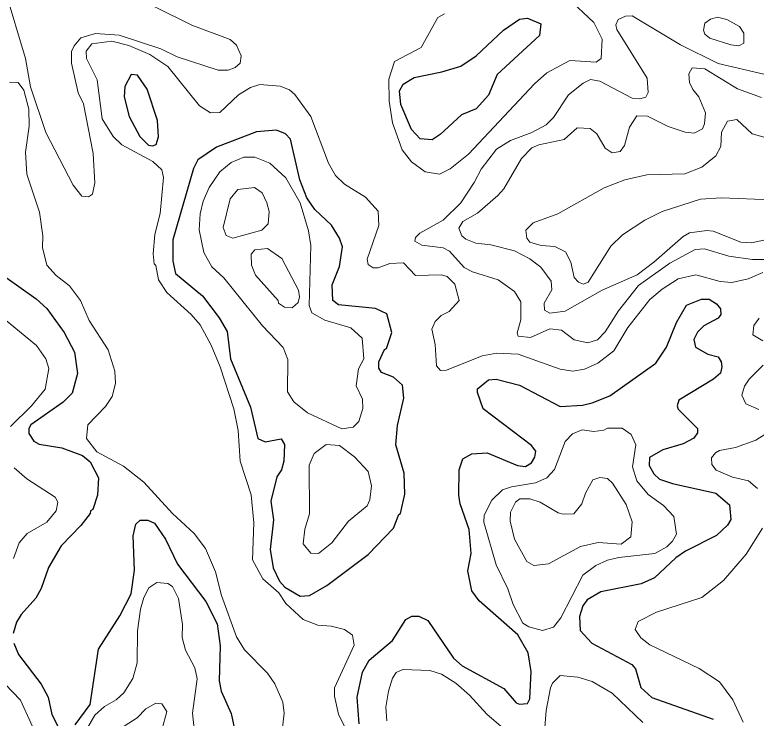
# Model space of a CAD drawing. Extents: x 763.2 to 816.8, y 7896.5 to 7952.7.
# Drawn here: x 783.297 to 786.157, y 7918.336 to 7921.048 of the extents above; entities that cross this region are included whole.
import ezdxf

# ---------------------------------------------------------------- set-up
doc = ezdxf.new("R2010")
doc.units = 0
doc.header["$LTSCALE"] = 0.064
doc.layers.add('1', color=7, linetype='Continuous', lineweight=25)
doc.layers.add('2', color=7, linetype='Continuous', lineweight=13)

msp = doc.modelspace()

# ---------------------------------------------------------------- linework, layer by layer
at = {"layer": '1'}
for points in [[(785.0175, 7920.8491), (785.0774, 7920.8891), (785.1823, 7920.9887), (785.244, 7921.031), (785.2751, 7921.0345), (785.3264, 7921.013), (785.3208, 7920.9678), (785.1579, 7920.8169), (785.125, 7920.7381), (785.0764, 7920.6845), (785.0198, 7920.6623), (784.9385, 7920.5857), (784.9066, 7920.5661), (784.861, 7920.5696), (784.8277, 7920.6053), (784.7864, 7920.7013), (784.7814, 7920.7546), (784.7952, 7920.78), (784.8372, 7920.8062), (784.9449, 7920.8276)], [(783.8475, 7920.6395), (783.8079, 7920.761), (783.7709, 7920.8155), (783.7462, 7920.8174), (783.7217, 7920.7709), (783.7197, 7920.7316), (783.7378, 7920.656), (783.7792, 7920.5781), (783.8124, 7920.545), (783.828, 7920.542), (783.8425, 7920.547), (783.8509, 7920.5772)], [(784.8023, 7919.1995), (784.7994, 7919.2804), (784.7667, 7919.3895), (784.7733, 7919.4637), (784.7974, 7919.5698), (784.7928, 7919.6201), (784.7581, 7919.651), (784.7119, 7919.668), (784.7008, 7919.6847), (784.7012, 7919.7092), (784.7234, 7919.7566), (784.7313, 7919.7604), (784.7513, 7919.8229), (784.7318, 7919.8952), (784.6885, 7919.9155), (784.5455, 7919.9288), (784.5237, 7919.9456), (784.5211, 7920.0067), (784.5497, 7920.0775), (784.5607, 7920.153), (784.5494, 7920.1867), (784.5187, 7920.237), (784.4543, 7920.2969), (784.4239, 7920.3413), (784.3969, 7920.4112), (784.3608, 7920.5685), (784.3419, 7920.5883), (784.3071, 7920.6024), (784.2298, 7920.596), (784.0747, 7920.5368), (784.003, 7920.488), (783.9868, 7920.4545), (783.9072, 7920.1793), (783.9073, 7920.098), (783.9174, 7920.0502), (784.0208, 7919.9642), (784.086, 7919.8794), (784.1168, 7919.8264), (784.1292, 7919.721), (784.2058, 7919.5351), (784.2352, 7919.414), (784.2625, 7919.4015), (784.3253, 7919.4125), (784.3371, 7919.3903), (784.3356, 7919.3265), (784.3261, 7919.2936), (784.3079, 7919.2656), (784.2851, 7919.1728), (784.2945, 7919.0998), (784.282, 7918.9857), (784.2944, 7918.9149), (784.3186, 7918.8639), (784.3393, 7918.8409), (784.3975, 7918.8065), (784.4335, 7918.8084), (784.5012, 7918.8469), (784.6609, 7918.9669), (784.7584, 7919.0677), (784.778, 7919.121), (784.7848, 7919.1253)]]:
    msp.add_lwpolyline(points, close=True, dxfattribs=at)
for points in [[(783.2634, 7920.0352), (783.3799, 7919.9529), (783.4209, 7919.915), (783.4882, 7919.823), (783.5281, 7919.7464), (783.5386, 7919.6651), (783.5179, 7919.5887), (783.484, 7919.5537), (783.3593, 7919.4663), (783.3515, 7919.4522), (783.3516, 7919.4332), (783.3708, 7919.4036), (783.3912, 7919.3921), (783.4788, 7919.3783), (783.5578, 7919.3489), (783.5875, 7919.3245), (783.6205, 7919.2621), (783.6159, 7919.1958), (783.5981, 7919.1407), (783.5886, 7919.1347), (783.5875, 7919.1248), (783.5523, 7919.078), (783.4759, 7918.9995), (783.4269, 7918.9161), (783.3993, 7918.835), (783.3779, 7918.7978), (783.3219, 7918.7356), (783.3037, 7918.7055), (783.2905, 7918.6618)], [(785.0571, 7918.9707), (785.0494, 7919.0627), (785.0149, 7919.1622), (785.0098, 7919.1958), (785.0114, 7919.2937), (785.0249, 7919.3354), (785.0607, 7919.3551), (785.1191, 7919.3584), (785.2366, 7919.3099), (785.2676, 7919.3062), (785.2905, 7919.3197), (785.3036, 7919.3421), (785.3068, 7919.3657), (785.2898, 7919.3869), (785.1035, 7919.5284), (785.0821, 7919.5908), (785.0826, 7919.6055), (785.1242, 7919.6398), (785.1534, 7919.6425), (785.244, 7919.62), (785.4009, 7919.5377), (785.4865, 7919.542), (785.5248, 7919.551), (785.5925, 7919.5787), (785.7699, 7919.7049), (785.811, 7919.7663), (785.8502, 7919.8613), (785.8882, 7919.9274), (785.9466, 7919.9512), (785.9761, 7919.9517), (786.0038, 7919.9336), (786.02, 7919.9138), (786.0202, 7919.8917), (786.0101, 7919.8777), (785.9547, 7919.8481), (785.9308, 7919.824), (785.9171, 7919.7958), (785.9227, 7919.7656), (785.9705, 7919.7385), (786.0099, 7919.7282), (786.0215, 7919.7094), (786.0244, 7919.6907), (786.019, 7919.6655), (785.9927, 7919.6421), (785.8581, 7919.5618), (785.8518, 7919.5402), (785.8557, 7919.5264), (785.9308, 7919.4526), (785.9313, 7919.4358), (785.916, 7919.4156), (785.8758, 7919.393), (785.797, 7919.3698), (785.7456, 7919.3408), (785.7443, 7919.3092), (785.7624, 7919.278), (785.7836, 7919.2571), (785.8342, 7919.2398), (786.0012, 7919.203), (786.0546, 7919.1579), (786.0597, 7919.1014), (786.046, 7919.0802), (786.0043, 7919.0401), (785.8841, 7918.9795), (785.8471, 7918.9537), (785.7642, 7918.8763), (785.714, 7918.8538), (785.5577, 7918.8228), (785.5049, 7918.7915), (785.4884, 7918.769), (785.4753, 7918.7275), (785.4777, 7918.6733), (785.5225, 7918.6244), (785.6779, 7918.5419), (785.6918, 7918.5256), (785.7122, 7918.4542), (785.7542, 7918.4153), (785.9908, 7918.3312)], [(783.5302, 7918.3101), (783.588, 7918.3881), (783.6197, 7918.6013), (783.7025, 7918.7307), (783.7457, 7918.8146), (783.7589, 7918.9058), (783.7543, 7919.038), (783.7639, 7919.0831), (783.7804, 7919.0988), (783.8103, 7919.0984), (783.8362, 7919.0879), (783.8791, 7919.0262), (783.9251, 7918.9296), (784.0346, 7918.7856), (784.0776, 7918.6996), (784.0893, 7918.614), (784.085, 7918.4792), (784.093, 7918.4391), (784.1322, 7918.3535), (784.15, 7918.2681)], [(785.2752, 7918.3923), (785.284, 7918.4105), (785.289, 7918.5158), (785.2774, 7918.5877), (785.2376, 7918.6571), (785.0883, 7918.7886), (785.0601, 7918.8271), (785.0443, 7918.9033), (785.0571, 7918.9707)], [(784.6256, 7918.3133), (784.6174, 7918.4165), (784.6388, 7918.5126), (784.6641, 7918.5591), (784.7544, 7918.6348), (784.8052, 7918.7164), (784.829, 7918.7288), (784.8561, 7918.7289), (784.8902, 7918.7116), (784.989, 7918.5669)], [(783.2937, 7918.6245), (783.3109, 7918.5805), (783.3991, 7918.4661), (783.426, 7918.4168), (783.4396, 7918.3496), (783.4664, 7918.2991)], [(784.989, 7918.5669), (785.0229, 7918.5368), (785.1837, 7918.4496), (785.2318, 7918.3945), (785.2444, 7918.3889), (785.2752, 7918.3923)]]:
    msp.add_lwpolyline(points, dxfattribs=at)
at = {"layer": '2'}
for points in [[(783.2596, 7921.1421), (783.3381, 7920.8794), (783.3581, 7920.7703), (783.4168, 7920.5941), (783.5217, 7920.3909), (783.5564, 7920.3486), (783.582, 7920.3454), (783.5967, 7920.3557), (783.6062, 7920.3995), (783.5996, 7920.5131), (783.5618, 7920.7044), (783.5415, 7920.7462), (783.5159, 7920.8608), (783.5163, 7920.9058), (783.5258, 7920.9281), (783.5522, 7920.959), (783.6086, 7920.9757), (783.6992, 7920.9692), (783.8602, 7920.9166), (783.9241, 7920.885), (784.0818, 7920.8343), (784.1205, 7920.8343), (784.1472, 7920.8448), (784.1665, 7920.8615), (784.1699, 7920.8895), (784.1524, 7920.9302), (784.128, 7920.953), (783.9801, 7921.0078), (783.8368, 7921.0784)], [(784.9545, 7921.0511), (784.9293, 7921.0378), (784.8648, 7920.9215), (784.7613, 7920.8678), (784.7402, 7920.7992), (784.7419, 7920.715), (784.7536, 7920.6315), (784.7916, 7920.5264), (784.8278, 7920.4805), (784.8801, 7920.4417), (784.9351, 7920.4334), (784.9763, 7920.4535), (785.0474, 7920.5105), (785.3023, 7920.7817), (785.3494, 7920.8237), (785.4387, 7920.8718), (785.5392, 7920.8656), (785.5596, 7920.8787), (785.5633, 7920.9534), (785.5304, 7921.0181), (785.4298, 7921.114)], [(786.1864, 7920.8182), (786.0109, 7920.8594), (785.8653, 7920.9316), (785.6787, 7921.0442), (785.6531, 7921.043), (785.6252, 7921.0301), (785.6162, 7921.0089), (785.6191, 7920.9908), (785.7359, 7920.8027), (785.741, 7920.7478), (785.7315, 7920.7302), (785.7082, 7920.7234), (785.6785, 7920.7257), (785.5544, 7920.7921), (785.5183, 7920.7979), (785.49, 7920.7841), (785.4332, 7920.7384), (785.3756, 7920.6514), (785.3472, 7920.6228), (785.2921, 7920.5934), (785.2092, 7920.5634), (785.1555, 7920.5296), (785.0958, 7920.4525), (785.0697, 7920.4009), (785.0174, 7920.3227), (784.9495, 7920.2563), (784.8597, 7920.206), (784.8427, 7920.1889), (784.8407, 7920.175), (784.8667, 7920.1588), (784.9495, 7920.1486), (784.9746, 7920.1359), (785.03, 7920.0733), (785.0623, 7920.0563), (785.1619, 7920.026), (785.2246, 7919.9812), (785.2488, 7919.9409), (785.2497, 7919.8711), (785.2348, 7919.8209), (785.2388, 7919.8086), (785.286, 7919.8037), (785.3612, 7919.8366), (785.4061, 7919.8315), (785.4548, 7919.7945)], [(784.0094, 7920.6963), (783.8877, 7920.8486), (783.8182, 7920.8951), (783.7366, 7920.9293), (783.671, 7920.9458), (783.5949, 7920.9361)], [(783.5949, 7920.9361), (783.5719, 7920.908), (783.5734, 7920.8788), (783.6143, 7920.7965), (783.6343, 7920.6461), (783.6763, 7920.5784), (783.7101, 7920.546), (783.8301, 7920.4817), (783.8649, 7920.4492), (783.8706, 7920.4199), (783.8577, 7920.2811), (783.838, 7920.2009), (783.8315, 7920.1265), (783.8347, 7920.0875), (783.841, 7920.0811), (783.852, 7920.0254), (783.8832, 7919.977), (783.9774, 7919.8926), (784.0124, 7919.8525), (784.0547, 7919.7743), (784.09, 7919.69), (784.1417, 7919.5284), (784.1583, 7919.4452), (784.167, 7919.3266), (784.2089, 7919.1972), (784.2191, 7919.0888), (784.2135, 7918.9461), (784.2542, 7918.8733), (784.3153, 7918.8187), (784.3427, 7918.778), (784.4096, 7918.7156), (784.4657, 7918.6946), (784.5172, 7918.6908), (784.5695, 7918.6768), (784.6004, 7918.656), (784.6066, 7918.6168), (784.53, 7918.4529), (784.5299, 7918.4203), (784.5458, 7918.3514), (784.6365, 7918.1703)], [(786.3113, 7920.2052), (786.1387, 7920.1688), (786.0977, 7920.1708), (785.9915, 7920.2129), (785.9671, 7920.2162), (785.9003, 7920.2067), (785.8754, 7920.1929), (785.7628, 7920.0936), (785.6983, 7920.0455), (785.5635, 7919.9862), (785.4203, 7919.9048), (785.3605, 7919.8976), (785.3404, 7919.9088), (785.3387, 7919.9352), (785.3688, 7919.9866), (785.3659, 7920.0205), (785.3266, 7920.0749), (785.2835, 7920.1065), (785.2252, 7920.1372), (785.1329, 7920.1604), (785.0761, 7920.167), (785.0369, 7920.1829), (785.0222, 7920.1953), (785.0098, 7920.2245), (785.0251, 7920.251), (785.0814, 7920.2831), (785.1604, 7920.3507), (785.183, 7920.3771), (785.2513, 7920.4941), (785.2919, 7920.5348), (785.3183, 7920.5466), (785.4165, 7920.5666), (785.4666, 7920.6121), (785.5169, 7920.6091), (785.542, 7920.589), (785.5747, 7920.5337), (785.6012, 7920.5155), (785.6328, 7920.5208), (785.6497, 7920.5437), (785.6679, 7920.6147), (785.6965, 7920.6585), (785.7376, 7920.6567), (785.8173, 7920.6171), (785.8832, 7920.595), (785.9177, 7920.591), (785.9497, 7920.6082), (785.9577, 7920.6273), (785.9612, 7920.6702), (785.9363, 7920.7312), (785.9126, 7920.7592), (785.8998, 7920.7865), (785.8974, 7920.8195), (785.9106, 7920.8437), (785.9594, 7920.839), (786.0851, 7920.7624), (786.1776, 7920.7285)], [(783.5785, 7919.4666), (783.6467, 7919.5371), (783.6731, 7919.5757), (783.685, 7919.6263), (783.6832, 7919.6731), (783.6571, 7919.7555), (783.5837, 7919.8685), (783.5511, 7919.9465), (783.5087, 7920.0032), (783.4564, 7920.043), (783.4207, 7920.0823), (783.4041, 7920.1498), (783.4055, 7920.1957), (783.3924, 7920.287), (783.3435, 7920.4334), (783.3384, 7920.5177), (783.353, 7920.6184), (783.3515, 7920.6842), (783.3319, 7920.7564), (783.3106, 7920.7867), (783.2773, 7920.7882)], [(786.1829, 7920.0536), (786.1257, 7920.0301), (786.0631, 7920.0159), (786.0178, 7920.0191), (785.9245, 7920.0454), (785.8567, 7920.0292), (785.7945, 7919.99), (785.7467, 7919.9505), (785.6622, 7919.8415), (785.608, 7919.7514), (785.5466, 7919.7044), (785.4944, 7919.6813), (785.4502, 7919.674), (785.4015, 7919.6818), (785.2389, 7919.7394), (785.1563, 7919.7431), (785.1001, 7919.7331), (784.9627, 7919.6777), (784.9393, 7919.676), (784.9245, 7919.694), (784.9193, 7919.7768), (784.9063, 7919.836), (784.9188, 7919.8652), (784.9419, 7919.8881), (784.973, 7919.9035), (785.0109, 7919.9456), (784.9946, 7920.009), (784.9644, 7920.0388), (784.943, 7920.0452), (784.8433, 7920.0426), (784.7963, 7920.0915), (784.7433, 7920.0883), (784.6984, 7920.0718), (784.6795, 7920.072), (784.6601, 7920.0851), (784.6566, 7920.106), (784.7018, 7920.2352), (784.6988, 7920.2903), (784.6496, 7920.3443), (784.5691, 7920.3952), (784.5348, 7920.4284), (784.5079, 7920.4754), (784.4388, 7920.6561), (784.3774, 7920.74), (784.3573, 7920.7584), (784.3205, 7920.772), (784.2423, 7920.7783), (784.2067, 7920.7671), (784.1602, 7920.7386), (784.0886, 7920.6706), (784.0522, 7920.6701), (784.0094, 7920.6963)], [(785.728, 7920.2557), (785.6413, 7920.1986), (785.5964, 7920.1555), (785.5094, 7920.0166), (785.4903, 7920.0093), (785.4714, 7920.0166), (785.4553, 7920.0341), (785.4426, 7920.0943), (785.4221, 7920.1342), (785.3801, 7920.1537), (785.327, 7920.1578), (785.2838, 7920.1704), (785.2725, 7920.1858), (785.2679, 7920.2173), (785.297, 7920.2456), (785.392, 7920.2802), (785.5711, 7920.3804), (785.651, 7920.4114), (785.7351, 7920.43), (785.8816, 7920.4349), (785.9469, 7920.4606), (786.0018, 7920.5036), (786.0201, 7920.5395), (786.0236, 7920.5954), (786.0459, 7920.6369), (786.0822, 7920.6435), (786.1414, 7920.5884), (786.1913, 7920.5747)], [(786.3399, 7920.3577), (786.2143, 7920.3347), (786.0234, 7920.3413), (785.9427, 7920.3365), (785.795, 7920.2893), (785.728, 7920.2557)], [(785.7028, 7920.0038), (785.8239, 7920.0901), (785.9215, 7920.1428), (785.9579, 7920.1457), (786.0515, 7920.1175), (786.1428, 7920.1047), (786.188, 7920.1047)], [(785.4548, 7919.7945), (785.508, 7919.7825), (785.5443, 7919.7944), (785.5746, 7919.8247), (785.6259, 7919.9056), (785.7028, 7920.0038)], [(783.2809, 7919.4603), (783.362, 7919.54), (783.4144, 7919.6046), (783.4285, 7919.6833), (783.4171, 7919.7217), (783.3815, 7919.7721), (783.2569, 7919.874)], [(786.1825, 7919.7911), (786.1443, 7919.8135), (786.1484, 7919.8491), (786.1685, 7919.8777)], [(786.1673, 7919.5254), (786.1172, 7919.5479), (786.1012, 7919.5804), (786.1125, 7919.6163), (786.1306, 7919.6426), (786.1842, 7919.6966)], [(783.9056, 7919.1247), (783.7947, 7919.2455), (783.7163, 7919.3075), (783.6139, 7919.3626), (783.5736, 7919.4133), (783.5785, 7919.4666)], [(786.1617, 7919.2215), (786.1268, 7919.2509), (786.0663, 7919.2642), (786.0027, 7919.2916), (785.9859, 7919.3131), (785.9843, 7919.3389), (785.9996, 7919.359), (786.0152, 7919.3674), (786.0777, 7919.3787), (786.1557, 7919.4081), (786.1948, 7919.4318)], [(783.2924, 7918.9518), (783.3134, 7919.0111), (783.3444, 7919.0473), (783.421, 7919.0911), (783.4571, 7919.1347), (783.4632, 7919.1681), (783.4533, 7919.1874), (783.3439, 7919.258), (783.2945, 7919.3005)], [(784.3277, 7918.2764), (784.3358, 7918.3544), (784.3307, 7918.3978), (784.3009, 7918.4681), (784.2717, 7918.5088), (784.1833, 7918.5986), (784.1522, 7918.6492), (784.0943, 7918.8079), (784.0712, 7918.9), (784.0331, 7918.9893), (783.9896, 7919.0474), (783.9056, 7919.1247)], [(786.0671, 7918.4066), (786.0156, 7918.4754), (785.9369, 7918.5276), (785.7469, 7918.618), (785.7115, 7918.6452), (785.6903, 7918.6777), (785.7023, 7918.7078), (785.7723, 7918.7437), (785.9474, 7918.8012), (786.0307, 7918.866), (786.118, 7918.9678), (786.1813, 7919.0677)], [(784.0103, 7918.1012), (783.9827, 7918.3553), (784.0006, 7918.4869), (783.9913, 7918.5302), (783.9562, 7918.5983), (783.9433, 7918.647), (783.9446, 7918.6962), (783.9291, 7918.7969), (783.9056, 7918.8434), (783.8874, 7918.8544), (783.8446, 7918.8586), (783.8138, 7918.8375), (783.7954, 7918.8011), (783.7823, 7918.7558), (783.7706, 7918.6725), (783.7689, 7918.549), (783.7521, 7918.4885), (783.7173, 7918.4328), (783.6877, 7918.4067), (783.6429, 7918.381), (783.6058, 7918.3471), (783.578, 7918.2979)], [(784.732, 7918.3248), (784.7287, 7918.378), (784.7384, 7918.4392), (784.7541, 7918.4903), (784.7689, 7918.5122), (784.7945, 7918.5235), (784.8984, 7918.5189), (784.9426, 7918.5054), (784.9982, 7918.471), (785.0514, 7918.4242), (785.1177, 7918.3515), (785.2809, 7918.2114)], [(785.335, 7918.2171), (785.3469, 7918.3656), (785.363, 7918.4522), (785.3718, 7918.4706), (785.401, 7918.5004), (785.4689, 7918.4939), (785.5247, 7918.4773), (785.6017, 7918.4324), (785.7202, 7918.3187)], [(783.399, 7918.2301), (783.3193, 7918.4047), (783.2589, 7918.4684)], [(786.1065, 7918.3195), (786.0671, 7918.4066)]]:
    msp.add_lwpolyline(points, dxfattribs=at)
for points in [[(786.0078, 7921.038), (786.0434, 7921.0296), (786.0921, 7921.0023), (786.109, 7920.9766), (786.1088, 7920.9382), (786.0897, 7920.9281), (786.0592, 7920.9315), (785.9777, 7920.9571), (785.9593, 7920.9728), (785.9532, 7920.9878), (785.9586, 7921.015), (785.9805, 7921.0312)], [(784.4266, 7919.5132), (784.3731, 7919.5549), (784.3493, 7919.5936), (784.3506, 7919.7189), (784.3325, 7919.7643), (784.2531, 7919.8489), (784.1029, 7920.0334), (784.0573, 7920.0758), (784.0265, 7920.1307), (784.009, 7920.219), (784.0122, 7920.2797), (784.0239, 7920.3287), (784.0467, 7920.3823), (784.0878, 7920.4415), (784.1317, 7920.4784), (784.1808, 7920.4983), (784.2232, 7920.4988), (784.2816, 7920.476), (784.3432, 7920.4192), (784.3986, 7920.3226), (784.4304, 7920.2146), (784.4394, 7920.1581), (784.4328, 7919.9272), (784.4425, 7919.8984), (784.4928, 7919.8704), (784.5932, 7919.8402), (784.637, 7919.8002), (784.6432, 7919.7211), (784.6233, 7919.6825), (784.6138, 7919.6173), (784.6382, 7919.5658), (784.6397, 7919.5296), (784.6241, 7919.4795), (784.603, 7919.457), (784.5584, 7919.4506)], [(784.2506, 7920.2177), (784.275, 7920.2419), (784.2783, 7920.2889), (784.27, 7920.3232), (784.2515, 7920.3615), (784.2221, 7920.3822), (784.1577, 7920.3743), (784.1276, 7920.3384), (784.1011, 7920.2273), (784.1121, 7920.1972), (784.1387, 7920.1867)], [(784.226, 7920.044), (784.21, 7920.0824), (784.2095, 7920.1253), (784.2231, 7920.1408), (784.2715, 7920.1471), (784.3274, 7920.1077), (784.3912, 7919.986), (784.3951, 7919.9599), (784.3901, 7919.938), (784.3674, 7919.9171), (784.337, 7919.9202), (784.3145, 7919.936), (784.3133, 7919.9466)], [(785.4888, 7918.8875), (785.5386, 7918.9236), (785.5832, 7918.9443), (785.6267, 7918.9553), (785.7658, 7918.9702), (785.8121, 7918.9958), (785.8337, 7919.0178), (785.8492, 7919.0452), (785.8396, 7919.1128), (785.799, 7919.1558), (785.7398, 7919.1986), (785.6971, 7919.251), (785.6802, 7919.3041), (785.6932, 7919.389), (785.6754, 7919.4288), (785.6399, 7919.4539), (785.5838, 7919.454), (785.5694, 7919.4456), (785.5313, 7919.4408), (785.4854, 7919.447), (785.4481, 7919.4315), (785.4196, 7919.4022), (785.3789, 7919.2939), (785.3496, 7919.2618), (785.3064, 7919.2433), (785.2126, 7919.2271), (785.178, 7919.2155), (785.1368, 7919.1758), (785.1073, 7919.1184), (785.1068, 7919.0907), (785.1544, 7918.9263), (785.1985, 7918.8341), (785.2191, 7918.7737), (785.2564, 7918.7016), (785.28, 7918.6877), (785.3323, 7918.6733), (785.3747, 7918.6869), (785.4041, 7918.7226)], [(784.5841, 7919.0954), (784.6563, 7919.1539), (784.6661, 7919.1769), (784.6727, 7919.2312), (784.66, 7919.2867), (784.607, 7919.3437), (784.5493, 7919.387), (784.4982, 7919.3913), (784.4522, 7919.3562), (784.4331, 7919.3114), (784.4339, 7919.1232), (784.4165, 7919.0643), (784.4099, 7919.008), (784.4397, 7918.9716), (784.469, 7918.9709), (784.5197, 7919.0115)], [(785.4792, 7918.9979), (785.5478, 7919.0133), (785.6357, 7919.007), (785.6736, 7919.0349), (785.6784, 7919.0926), (785.6557, 7919.159), (785.6028, 7919.2418), (785.5839, 7919.2598), (785.5544, 7919.2631), (785.527, 7919.2543), (785.4984, 7919.2037), (785.4842, 7919.1624), (785.4536, 7919.1233), (785.4119, 7919.1219), (785.393, 7919.1271), (785.3237, 7919.1684), (785.2834, 7919.1811), (785.2457, 7919.181), (785.2282, 7919.1688), (785.2092, 7919.1299), (785.2084, 7919.0946), (785.2253, 7919.0259), (785.2722, 7918.9401), (785.2993, 7918.9237), (785.3558, 7918.9311)], [(783.8544, 7918.2104), (783.8638, 7918.2896), (783.8839, 7918.3613), (783.8639, 7918.391), (783.8413, 7918.3935), (783.8023, 7918.3711), (783.7691, 7918.3371), (783.7196, 7918.3049), (783.6813, 7918.2905), (783.6475, 7918.2641), (783.6213, 7918.2236), (783.6033, 7918.1776), (783.6111, 7918.0954), (783.6285, 7918.0565), (783.6742, 7918.0086), (783.7293, 7917.9726), (783.7606, 7917.9147), (783.7984, 7917.9092), (783.8229, 7917.9192), (783.8543, 7917.9614), (783.8626, 7918.0531)]]:
    msp.add_lwpolyline(points, close=True, dxfattribs=at)

doc.saveas('drawing.dxf')
